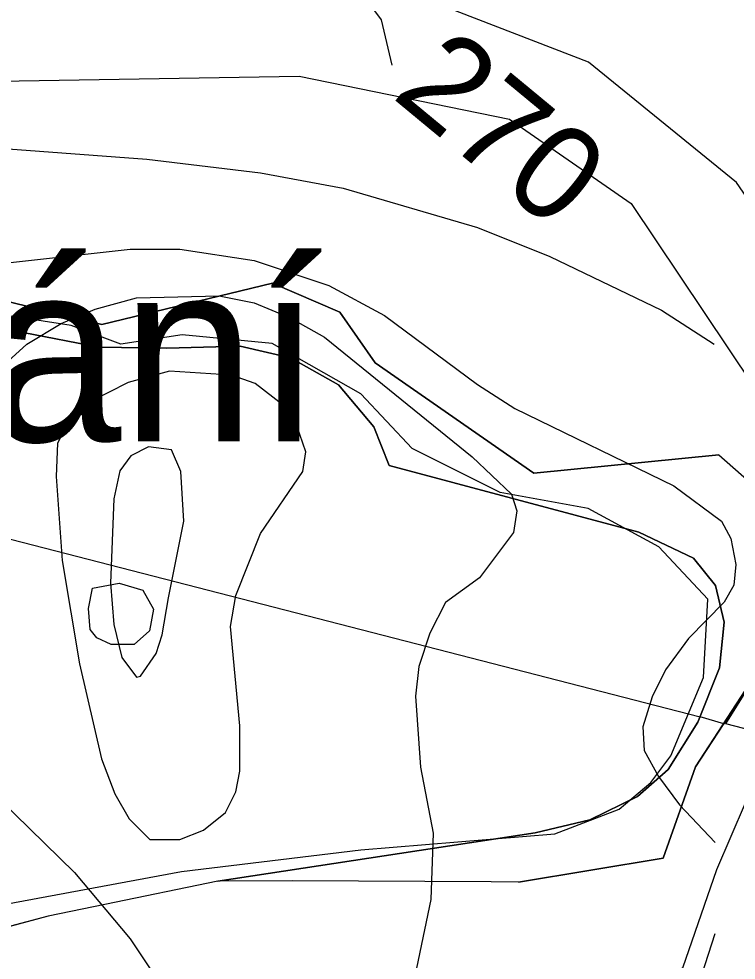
# Model space of a CAD drawing. Extents: x -662620 to -656370, y -1067090 to -1062990.
# Drawn here: x -660339.1 to -660239.7, y -1066298.9 to -1066168.4 of the extents above; entities that cross this region are included whole.
import ezdxf

# ---------------------------------------------------------------- set-up
doc = ezdxf.new("R2010")
doc.units = 0
for name, color, linetype in [('Agrotechnicka_opatreni_hrazkovani_a_dulkovani__mulcovani', 7, 'Continuous'), ('CHRANENE_LOZISKOVE_UZEMI', 7, 'Continuous'), ('HRANICE_KATASTRÁLNÍHO_ÚZEMÍ', 7, 'Continuous'), ('OBVOD_PÚ', 7, 'Continuous'), ('ORNÁ_PŮDA_-_STÁVAJÍCÍ', 7, 'Continuous'), ('OSTATNÍ_PLOCHA_-_STÁVAJÍCÍ', 7, 'Continuous'), ('SILNICE_II__TŘÍDY_A_III__TŘÍDY', 7, 'Continuous'), ('VRSTEVNICE_ZDŮRAZNĚNÁ', 7, 'Continuous'), ('VRSTEVNICE_ZDŮRAZNĚNÁ_-_POPIS', 7, 'Continuous'), ('VRSTEVNICE_ZÁKLADNÍ', 7, 'Continuous')]:
    doc.layers.add(name, color=color, linetype=linetype)

msp = doc.modelspace()

# ---------------------------------------------------------------- linework, layer by layer
at = {"layer": 'Agrotechnicka_opatreni_hrazkovani_a_dulkovani__mulcovani'}
msp.add_lwpolyline([(-660341.8, -1066291.3), (-660316.6, -1066286.6), (-660291.7, -1066283.6), (-660264.8, -1066281.4), (-660255.9, -1066278), (-660251.5, -1066274.3), (-660248.7, -1066270.6), (-660244.18, -1066259.72), (-660243.58, -1066248.87), (-660250.4, -1066241.6), (-660260.2, -1066236.3), (-660272.4, -1066234.1), (-660284.6, -1066228), (-660291.7, -1066220.4), (-660304, -1066213.4), (-660316.5, -1066212.2), (-660325, -1066213.5), (-660331.87, -1066210.91), (-660365.1, -1066205.8)], dxfattribs=at)
at = {"layer": 'CHRANENE_LOZISKOVE_UZEMI'}
for points in [[(-660666.2, -1066156.57), (-660244.64, -1066265.17), (-660241.98, -1066258.39), (-660241.3, -1066252.05), (-660242.52, -1066246.96), (-660245.58, -1066243.17), (-660253.15, -1066239.6), (-660287.79, -1066230.34), (-660289.91, -1066224.98), (-660294.79, -1066219.15), (-660301.48, -1066215.42), (-660308.46, -1066213.81), (-660318.63, -1066214.06), (-660328.04, -1066213.94), (-660338.55, -1066211.88), (-660354.55, -1066208.88)], [(-659950.49, -1066341.51), (-660241.1, -1066266.15), (-660233.3, -1066253.72), (-660230.22, -1066239.29), (-660242.05, -1066228.88), (-660267.73, -1066231.4), (-660289.72, -1066216.1), (-660294.62, -1066209.1), (-660303.95, -1066205.07), (-660327.62, -1066210.77), (-660366.47, -1066201.31)], [(-660366.47, -1066201.31), (-660327.62, -1066210.77), (-660303.95, -1066205.07), (-660294.62, -1066209.1), (-660289.72, -1066216.1), (-660267.73, -1066231.4), (-660242.05, -1066228.88), (-660230.22, -1066239.29)], [(-660233.3, -1066253.72), (-660241.38, -1066266.16), (-660244.64, -1066265.17), (-660241.98, -1066258.39), (-660241.3, -1066252.05), (-660242.52, -1066246.96), (-660245.58, -1066243.17), (-660253.15, -1066239.6), (-660287.79, -1066230.34), (-660289.91, -1066224.98), (-660294.79, -1066219.15), (-660301.48, -1066215.42), (-660308.46, -1066213.81), (-660318.63, -1066214.06), (-660328.04, -1066213.94), (-660338.55, -1066211.88), (-660354.55, -1066208.88)]]:
    msp.add_lwpolyline(points, dxfattribs=at)
at = {"layer": 'HRANICE_KATASTRÁLNÍHO_ÚZEMÍ'}
msp.add_lwpolyline([(-660347.46, -1066177.14), (-660300.26, -1066176.37), (-660271.11, -1066182.33), (-660254.2, -1066194), (-660227.24, -1066234.3), (-660226.09, -1066245.35), (-660228.48, -1066254.02), (-660242.39, -1066286.4), (-660247.1, -1066300.03), (-660265.68, -1066311.08), (-660269.54, -1066314.51), (-660283.59, -1066327.42), (-660284.52, -1066336.4), (-660289.6, -1066330.8), (-660290.95, -1066329.21), (-660298.15, -1066323.64), (-660318.01, -1066310.25), (-660339.25, -1066313.68)], dxfattribs=at)
at = {"layer": 'OBVOD_PÚ'}
for points in [[(-660366.47, -1066201.31), (-660327.62, -1066210.77)], [(-660327.62, -1066210.77), (-660303.95, -1066205.07)], [(-660303.95, -1066205.07), (-660294.62, -1066209.1)], [(-660294.62, -1066209.1), (-660289.72, -1066216.1)], [(-660267.73, -1066231.4), (-660289.72, -1066216.1)], [(-660242.05, -1066228.88), (-660267.73, -1066231.4)], [(-660230.22, -1066239.29), (-660242.05, -1066228.88)], [(-660245.31, -1066272.1), (-660233.3, -1066253.72)], [(-660249.8, -1066284.77), (-660245.31, -1066272.1)], [(-660269.84, -1066288.09), (-660249.8, -1066284.77)], [(-660311.56, -1066287.94), (-660327.21, -1066291.19)], [(-660301.24, -1066287.9), (-660311.56, -1066287.94)], [(-660273.62, -1066288.05), (-660301.24, -1066287.9)], [(-660269.84, -1066288.09), (-660273.62, -1066288.05)], [(-660327.21, -1066291.19), (-660335.06, -1066292.83)], [(-660335.06, -1066292.83), (-660349.91, -1066296.73)]]:
    msp.add_lwpolyline(points, dxfattribs=at)
at = {"layer": 'ORNÁ_PŮDA_-_STÁVAJÍCÍ'}
for p, q in [((-660354.55, -1066208.88), (-660338.55, -1066211.88)), ((-660338.55, -1066211.88), (-660328.04, -1066213.94)), ((-660328.04, -1066213.94), (-660318.63, -1066214.06)), ((-660318.63, -1066214.06), (-660308.46, -1066213.81)), ((-660308.46, -1066213.81), (-660301.48, -1066215.42)), ((-660301.48, -1066215.42), (-660294.79, -1066219.15)), ((-660294.79, -1066219.15), (-660289.91, -1066224.98)), ((-660289.91, -1066224.98), (-660287.79, -1066230.34)), ((-660287.79, -1066230.34), (-660253.15, -1066239.6)), ((-660253.15, -1066239.6), (-660245.58, -1066243.17)), ((-660245.58, -1066243.17), (-660242.52, -1066246.96)), ((-660242.52, -1066246.96), (-660241.3, -1066252.05)), ((-660241.3, -1066252.05), (-660241.98, -1066258.39)), ((-660241.98, -1066258.39), (-660244.96, -1066265.91)), ((-660244.96, -1066265.91), (-660249.1, -1066272.49)), ((-660249.1, -1066272.49), (-660253.36, -1066276.21)), ((-660253.36, -1066276.21), (-660259.95, -1066279.46)), ((-660259.95, -1066279.46), (-660267.53, -1066281.24)), ((-660267.53, -1066281.24), (-660311.56, -1066287.94)), ((-660311.56, -1066287.94), (-660327.21, -1066291.19)), ((-660327.21, -1066291.19), (-660335.06, -1066292.83)), ((-660335.06, -1066292.83), (-660349.91, -1066296.73))]:
    msp.add_line(p, q, dxfattribs=at)
msp.add_lwpolyline([(-660354.55, -1066208.88), (-660338.55, -1066211.88), (-660328.04, -1066213.94), (-660318.63, -1066214.06), (-660308.46, -1066213.81), (-660301.48, -1066215.42), (-660294.79, -1066219.15), (-660289.91, -1066224.98), (-660287.79, -1066230.34), (-660253.15, -1066239.6), (-660245.58, -1066243.17), (-660242.52, -1066246.96), (-660241.3, -1066252.05), (-660241.98, -1066258.39), (-660244.96, -1066265.91), (-660249.1, -1066272.49), (-660253.36, -1066276.21), (-660259.95, -1066279.46), (-660267.53, -1066281.24), (-660311.56, -1066287.94), (-660327.21, -1066291.19), (-660335.06, -1066292.83), (-660349.91, -1066296.73)], dxfattribs=at)
at = {"layer": 'OSTATNÍ_PLOCHA_-_STÁVAJÍCÍ'}
for p, q in [((-660366.47, -1066201.31), (-660327.62, -1066210.77)), ((-660366.47, -1066201.31), (-660327.62, -1066210.77)), ((-660327.62, -1066210.77), (-660303.95, -1066205.07)), ((-660327.62, -1066210.77), (-660303.95, -1066205.07)), ((-660303.95, -1066205.07), (-660294.62, -1066209.1)), ((-660303.95, -1066205.07), (-660294.62, -1066209.1)), ((-660338.55, -1066211.88), (-660354.55, -1066208.88)), ((-660338.55, -1066211.88), (-660354.55, -1066208.88)), ((-660294.62, -1066209.1), (-660289.72, -1066216.1)), ((-660294.62, -1066209.1), (-660289.72, -1066216.1)), ((-660328.04, -1066213.94), (-660338.55, -1066211.88)), ((-660328.04, -1066213.94), (-660338.55, -1066211.88)), ((-660318.63, -1066214.06), (-660328.04, -1066213.94)), ((-660318.63, -1066214.06), (-660328.04, -1066213.94)), ((-660308.46, -1066213.81), (-660318.63, -1066214.06)), ((-660308.46, -1066213.81), (-660318.63, -1066214.06)), ((-660301.48, -1066215.42), (-660308.46, -1066213.81)), ((-660301.48, -1066215.42), (-660308.46, -1066213.81)), ((-660294.79, -1066219.15), (-660301.48, -1066215.42)), ((-660294.79, -1066219.15), (-660301.48, -1066215.42)), ((-660289.72, -1066216.1), (-660267.73, -1066231.4)), ((-660289.72, -1066216.1), (-660267.73, -1066231.4)), ((-660289.91, -1066224.98), (-660294.79, -1066219.15)), ((-660289.91, -1066224.98), (-660294.79, -1066219.15)), ((-660287.79, -1066230.34), (-660289.91, -1066224.98)), ((-660287.79, -1066230.34), (-660289.91, -1066224.98)), ((-660267.73, -1066231.4), (-660242.05, -1066228.88)), ((-660267.73, -1066231.4), (-660242.05, -1066228.88)), ((-660242.05, -1066228.88), (-660230.22, -1066239.29)), ((-660242.05, -1066228.88), (-660230.22, -1066239.29)), ((-660253.15, -1066239.6), (-660287.79, -1066230.34)), ((-660253.15, -1066239.6), (-660287.79, -1066230.34)), ((-660245.58, -1066243.17), (-660253.15, -1066239.6)), ((-660245.58, -1066243.17), (-660253.15, -1066239.6)), ((-660242.52, -1066246.96), (-660245.58, -1066243.17)), ((-660242.52, -1066246.96), (-660245.58, -1066243.17)), ((-660328.91, -1066247.33), (-660325.24, -1066246.66)), ((-660328.91, -1066247.33), (-660325.24, -1066246.66)), ((-660325.24, -1066246.66), (-660321.95, -1066247.63)), ((-660325.24, -1066246.66), (-660321.95, -1066247.63)), ((-660241.3, -1066252.05), (-660242.52, -1066246.96)), ((-660241.3, -1066252.05), (-660242.52, -1066246.96)), ((-660329.46, -1066250.17), (-660328.91, -1066247.33)), ((-660329.46, -1066250.17), (-660328.91, -1066247.33)), ((-660321.95, -1066247.63), (-660320.48, -1066250.27)), ((-660321.95, -1066247.63), (-660320.48, -1066250.27)), ((-660329.25, -1066253.07), (-660329.46, -1066250.17)), ((-660329.25, -1066253.07), (-660329.46, -1066250.17)), ((-660320.48, -1066250.27), (-660321.01, -1066253.27)), ((-660320.48, -1066250.27), (-660321.01, -1066253.27)), ((-660241.98, -1066258.39), (-660241.3, -1066252.05)), ((-660241.98, -1066258.39), (-660241.3, -1066252.05)), ((-660328.32, -1066254.25), (-660329.25, -1066253.07)), ((-660328.32, -1066254.25), (-660329.25, -1066253.07)), ((-660321.01, -1066253.27), (-660323.16, -1066255.13)), ((-660321.01, -1066253.27), (-660323.16, -1066255.13)), ((-660326.36, -1066255.13), (-660328.32, -1066254.25)), ((-660326.36, -1066255.13), (-660328.32, -1066254.25)), ((-660233.3, -1066253.72), (-660245.31, -1066272.1)), ((-660233.3, -1066253.72), (-660245.31, -1066272.1)), ((-660323.16, -1066255.13), (-660326.36, -1066255.13)), ((-660323.16, -1066255.13), (-660326.36, -1066255.13)), ((-660244.96, -1066265.91), (-660241.98, -1066258.39)), ((-660244.96, -1066265.91), (-660241.98, -1066258.39)), ((-660249.1, -1066272.49), (-660244.96, -1066265.91)), ((-660249.1, -1066272.49), (-660244.96, -1066265.91)), ((-660253.36, -1066276.21), (-660249.1, -1066272.49)), ((-660253.36, -1066276.21), (-660249.1, -1066272.49)), ((-660245.31, -1066272.1), (-660249.8, -1066284.77)), ((-660245.31, -1066272.1), (-660249.8, -1066284.77)), ((-660259.95, -1066279.46), (-660253.36, -1066276.21)), ((-660259.95, -1066279.46), (-660253.36, -1066276.21)), ((-660267.53, -1066281.24), (-660259.95, -1066279.46)), ((-660267.53, -1066281.24), (-660259.95, -1066279.46)), ((-660311.56, -1066287.94), (-660267.53, -1066281.24)), ((-660311.56, -1066287.94), (-660267.53, -1066281.24)), ((-660249.8, -1066284.77), (-660269.84, -1066288.09)), ((-660249.8, -1066284.77), (-660269.84, -1066288.09)), ((-660301.24, -1066287.9), (-660311.56, -1066287.94)), ((-660301.24, -1066287.9), (-660311.56, -1066287.94)), ((-660273.62, -1066288.05), (-660301.24, -1066287.9)), ((-660273.62, -1066288.05), (-660301.24, -1066287.9)), ((-660269.84, -1066288.09), (-660273.62, -1066288.05)), ((-660269.84, -1066288.09), (-660273.62, -1066288.05))]:
    msp.add_line(p, q, dxfattribs=at)
for points in [[(-660366.47, -1066201.31), (-660327.62, -1066210.77), (-660303.95, -1066205.07), (-660294.62, -1066209.1), (-660289.72, -1066216.1), (-660267.73, -1066231.4), (-660242.05, -1066228.88), (-660230.22, -1066239.29)], [(-660366.47, -1066201.31), (-660327.62, -1066210.77), (-660303.95, -1066205.07), (-660294.62, -1066209.1), (-660289.72, -1066216.1), (-660267.73, -1066231.4), (-660242.05, -1066228.88), (-660230.22, -1066239.29)], [(-660233.3, -1066253.72), (-660245.31, -1066272.1), (-660249.8, -1066284.77), (-660269.84, -1066288.09), (-660273.62, -1066288.05), (-660301.24, -1066287.9), (-660311.56, -1066287.94), (-660267.53, -1066281.24), (-660259.95, -1066279.46), (-660253.36, -1066276.21), (-660249.1, -1066272.49), (-660244.96, -1066265.91), (-660241.98, -1066258.39), (-660241.3, -1066252.05), (-660242.52, -1066246.96), (-660245.58, -1066243.17), (-660253.15, -1066239.6), (-660287.79, -1066230.34), (-660289.91, -1066224.98), (-660294.79, -1066219.15), (-660301.48, -1066215.42), (-660308.46, -1066213.81), (-660318.63, -1066214.06), (-660328.04, -1066213.94), (-660338.55, -1066211.88), (-660354.55, -1066208.88)], [(-660233.3, -1066253.72), (-660245.31, -1066272.1), (-660249.8, -1066284.77), (-660269.84, -1066288.09), (-660273.62, -1066288.05), (-660301.24, -1066287.9), (-660311.56, -1066287.94), (-660267.53, -1066281.24), (-660259.95, -1066279.46), (-660253.36, -1066276.21), (-660249.1, -1066272.49), (-660244.96, -1066265.91), (-660241.98, -1066258.39), (-660241.3, -1066252.05), (-660242.52, -1066246.96), (-660245.58, -1066243.17), (-660253.15, -1066239.6), (-660287.79, -1066230.34), (-660289.91, -1066224.98), (-660294.79, -1066219.15), (-660301.48, -1066215.42), (-660308.46, -1066213.81), (-660318.63, -1066214.06), (-660328.04, -1066213.94), (-660338.55, -1066211.88), (-660354.55, -1066208.88)]]:
    msp.add_lwpolyline(points, dxfattribs=at)
msp.add_lwpolyline([(-660328.91, -1066247.33), (-660325.24, -1066246.66), (-660321.95, -1066247.63), (-660320.48, -1066250.27), (-660321.01, -1066253.27), (-660323.16, -1066255.13), (-660326.36, -1066255.13), (-660328.32, -1066254.25), (-660329.25, -1066253.07), (-660329.46, -1066250.17)], close=True, dxfattribs=at)
msp.add_lwpolyline([(-660328.91, -1066247.33), (-660325.24, -1066246.66), (-660321.95, -1066247.63), (-660320.48, -1066250.27), (-660321.01, -1066253.27), (-660323.16, -1066255.13), (-660326.36, -1066255.13), (-660328.32, -1066254.25), (-660329.25, -1066253.07), (-660329.46, -1066250.17)], close=True, dxfattribs=at)
at = {"layer": 'SILNICE_II__TŘÍDY_A_III__TŘÍDY'}
msp.add_lwpolyline([(-660727.44, -1066329.77), (-660601.37, -1066369.96), (-660592.78, -1066365.99), (-660577.74, -1066363.85), (-660483.51, -1066367.65), (-660340.37, -1066381.77), (-660272.33, -1066361.23), (-660255, -1066340.04), (-660228.04, -1066280.99), (-660222.26, -1066260.45), (-660220.98, -1066232.85), (-660225.47, -1066211.66), (-660239.59, -1066191.12), (-660260.13, -1066174.43), (-660283.24, -1066165.45), (-660400.07, -1066141.05), (-660425.74, -1066126.29), (-660443.72, -1066095.48), (-660468.75, -1065994.7), (-660462.97, -1065827.16)], dxfattribs=at)
at = {"layer": 'VRSTEVNICE_ZDŮRAZNĚNÁ'}
for points in [[(-660448.24, -1066015.01), (-660448.66, -1066044.56), (-660447.08, -1066059.75), (-660443.5, -1066070.07), (-660437.05, -1066085.55), (-660425.59, -1066105.61), (-660421.57, -1066110.2), (-660412.11, -1066118.94), (-660406.67, -1066122.81), (-660394.92, -1066128.98), (-660388.47, -1066131.27), (-660370.12, -1066136.28), (-660351.78, -1066142.59), (-660338.02, -1066148.61), (-660328.56, -1066150.9), (-660309.07, -1066154.2), (-660299.33, -1066157.93), (-660292.59, -1066163.51), (-660288.89, -1066168.56), (-660287.43, -1066174.84)], [(-660346.76, -1066221.41), (-660338.02, -1066213.53), (-660333.29, -1066210.67), (-660328.56, -1066208.66), (-660322.83, -1066207.08), (-660311.36, -1066206.8), (-660306.49, -1066207.8), (-660301.62, -1066209.81), (-660296.75, -1066212.53), (-660276.25, -1066229.15), (-660270.8, -1066234.31), (-660270.09, -1066236.61), (-660270.52, -1066239.62), (-660275.25, -1066245.92), (-660279.97, -1066249.31), (-660282.12, -1066253.59), (-660283.68, -1066258.19), (-660284.13, -1066262.33), (-660283.42, -1066272.15), (-660281.7, -1066281.32), (-660281.98, -1066290.49), (-660284.85, -1066304.25)], [(-660244.43, -1066300.96), (-660242.57, -1066295.22)]]:
    msp.add_lwpolyline(points, dxfattribs=at)
at = {"layer": 'VRSTEVNICE_ZÁKLADNÍ'}
for points in [[(-660340.6, -1066186.45), (-660321.4, -1066187.88), (-660305.63, -1066189.74), (-660294.17, -1066191.89), (-660275.53, -1066197.34), (-660265.5, -1066201.35), (-660250.02, -1066208.8), (-660242.71, -1066213.53)], [(-660340.6, -1066186.45), (-660321.4, -1066187.88), (-660305.63, -1066189.74), (-660294.17, -1066191.89), (-660275.53, -1066197.34), (-660265.5, -1066201.35), (-660250.02, -1066208.8), (-660242.71, -1066213.53)], [(-660340.31, -1066202.21), (-660323.69, -1066200.35), (-660316.81, -1066200.35), (-660306.49, -1066201.92), (-660296.17, -1066205.36)], [(-660340.31, -1066202.21), (-660323.69, -1066200.35), (-660316.81, -1066200.35), (-660306.49, -1066201.92), (-660296.17, -1066205.36)], [(-660296.17, -1066205.36), (-660288.43, -1066209.52), (-660275.53, -1066219.12), (-660270.37, -1066222.42), (-660248.3, -1066233.17), (-660241.71, -1066238.04), (-660240.39, -1066240.44), (-660239.7, -1066244.06), (-660239.99, -1066246.92), (-660241.31, -1066249.3), (-660246.27, -1066254.34), (-660249.45, -1066258.68), (-660251.31, -1066262.4), (-660252.6, -1066266.56), (-660252.42, -1066269.84), (-660250.45, -1066273.44), (-660247.53, -1066277.4), (-660242.57, -1066282.61)], [(-660296.17, -1066205.36), (-660288.43, -1066209.52), (-660275.53, -1066219.12), (-660270.37, -1066222.42), (-660248.3, -1066233.17), (-660241.71, -1066238.04), (-660240.39, -1066240.44), (-660239.7, -1066244.06), (-660239.99, -1066246.92), (-660241.31, -1066249.3), (-660246.27, -1066254.34), (-660249.45, -1066258.68), (-660251.31, -1066262.4), (-660252.6, -1066266.56), (-660252.42, -1066269.84), (-660250.45, -1066273.44), (-660247.53, -1066277.4), (-660242.57, -1066282.61)], [(-660329.45, -1066221.62), (-660332.23, -1066224.27), (-660333.79, -1066227.25), (-660333.98, -1066231.85), (-660333.15, -1066243.49), (-660330.71, -1066257.82), (-660327.7, -1066271), (-660325.84, -1066275.87), (-660323.83, -1066279.31), (-660320.96, -1066282.18), (-660316.81, -1066282.18), (-660313.51, -1066280.89), (-660310.5, -1066278.45), (-660309.07, -1066275.59), (-660308.5, -1066272.72), (-660308.5, -1066266.42), (-660309.79, -1066252.66), (-660309.07, -1066248.36), (-660305.63, -1066239.76), (-660299.75, -1066231.16), (-660299.32, -1066228.44), (-660300.61, -1066224.85), (-660302.48, -1066221.99), (-660306.35, -1066218.98), (-660309.64, -1066217.83), (-660318.24, -1066217.26), (-660323.98, -1066218.83), (-660329.45, -1066221.62)], [(-660329.45, -1066221.62), (-660332.23, -1066224.27), (-660333.79, -1066227.25), (-660333.98, -1066231.85), (-660333.15, -1066243.49), (-660330.71, -1066257.82), (-660327.7, -1066271), (-660325.84, -1066275.87), (-660323.83, -1066279.31), (-660320.96, -1066282.18), (-660316.81, -1066282.18), (-660313.51, -1066280.89), (-660310.5, -1066278.45), (-660309.07, -1066275.59), (-660308.5, -1066272.72), (-660308.5, -1066266.42), (-660309.79, -1066252.66), (-660309.07, -1066248.36), (-660305.63, -1066239.76), (-660299.75, -1066231.16), (-660299.32, -1066228.44), (-660300.61, -1066224.85), (-660302.48, -1066221.99), (-660306.35, -1066218.98), (-660309.64, -1066217.83), (-660318.24, -1066217.26), (-660323.98, -1066218.83), (-660329.45, -1066221.62)], [(-660323.59, -1066229), (-660325.14, -1066231.07), (-660325.99, -1066234.96), (-660326.41, -1066246.64), (-660325.98, -1066252.37), (-660324.84, -1066256.96), (-660322.83, -1066259.68), (-660322.26, -1066259.54), (-660320.11, -1066256.38), (-660319.25, -1066253.8), (-660318.39, -1066248.69), (-660316.24, -1066238.04), (-660316.67, -1066231.16), (-660317.96, -1066228.15), (-660321.14, -1066227.77), (-660323.59, -1066229)], [(-660323.59, -1066229), (-660325.14, -1066231.07), (-660325.99, -1066234.96), (-660326.41, -1066246.64), (-660325.98, -1066252.37), (-660324.84, -1066256.96), (-660322.83, -1066259.68), (-660322.26, -1066259.54), (-660320.11, -1066256.38), (-660319.25, -1066253.8), (-660318.39, -1066248.69), (-660316.24, -1066238.04), (-660316.67, -1066231.16), (-660317.96, -1066228.15), (-660321.14, -1066227.77), (-660323.59, -1066229)], [(-660378.44, -1066230.01), (-660374.85, -1066237.75), (-660368.83, -1066248.07), (-660360.52, -1066258.39), (-660331.43, -1066286.77), (-660323.69, -1066295.94), (-660317.96, -1066304.54), (-660311.51, -1066318.87), (-660308.35, -1066330.34), (-660306.78, -1066341.8), (-660305.92, -1066360.15), (-660304.2, -1066378.2), (-660299.9, -1066404), (-660295.89, -1066424.64), (-660293.3, -1066453.01)], [(-660378.44, -1066230.01), (-660374.85, -1066237.75), (-660368.83, -1066248.07), (-660360.52, -1066258.39), (-660331.43, -1066286.77), (-660323.69, -1066295.94), (-660317.96, -1066304.54), (-660311.51, -1066318.87), (-660308.35, -1066330.34), (-660306.78, -1066341.8), (-660305.92, -1066360.15), (-660304.2, -1066378.2), (-660299.9, -1066404), (-660295.89, -1066424.64), (-660293.3, -1066453.01)]]:
    msp.add_lwpolyline(points, dxfattribs=at)

# ---------------------------------------------------------------- texts
at = {"layer": 'Agrotechnicka_opatreni_hrazkovani_a_dulkovani__mulcovani'}
msp.add_text('PEO 2, mulčování', height=25, dxfattribs=at).set_placement((-660566.47, -1066227))
at = {"layer": 'VRSTEVNICE_ZDŮRAZNĚNÁ_-_POPIS'}
msp.add_text('270', height=13.2, rotation=320.4, dxfattribs=at).set_placement((-660287.61, -1066179.18))

doc.saveas('drawing.dxf')
